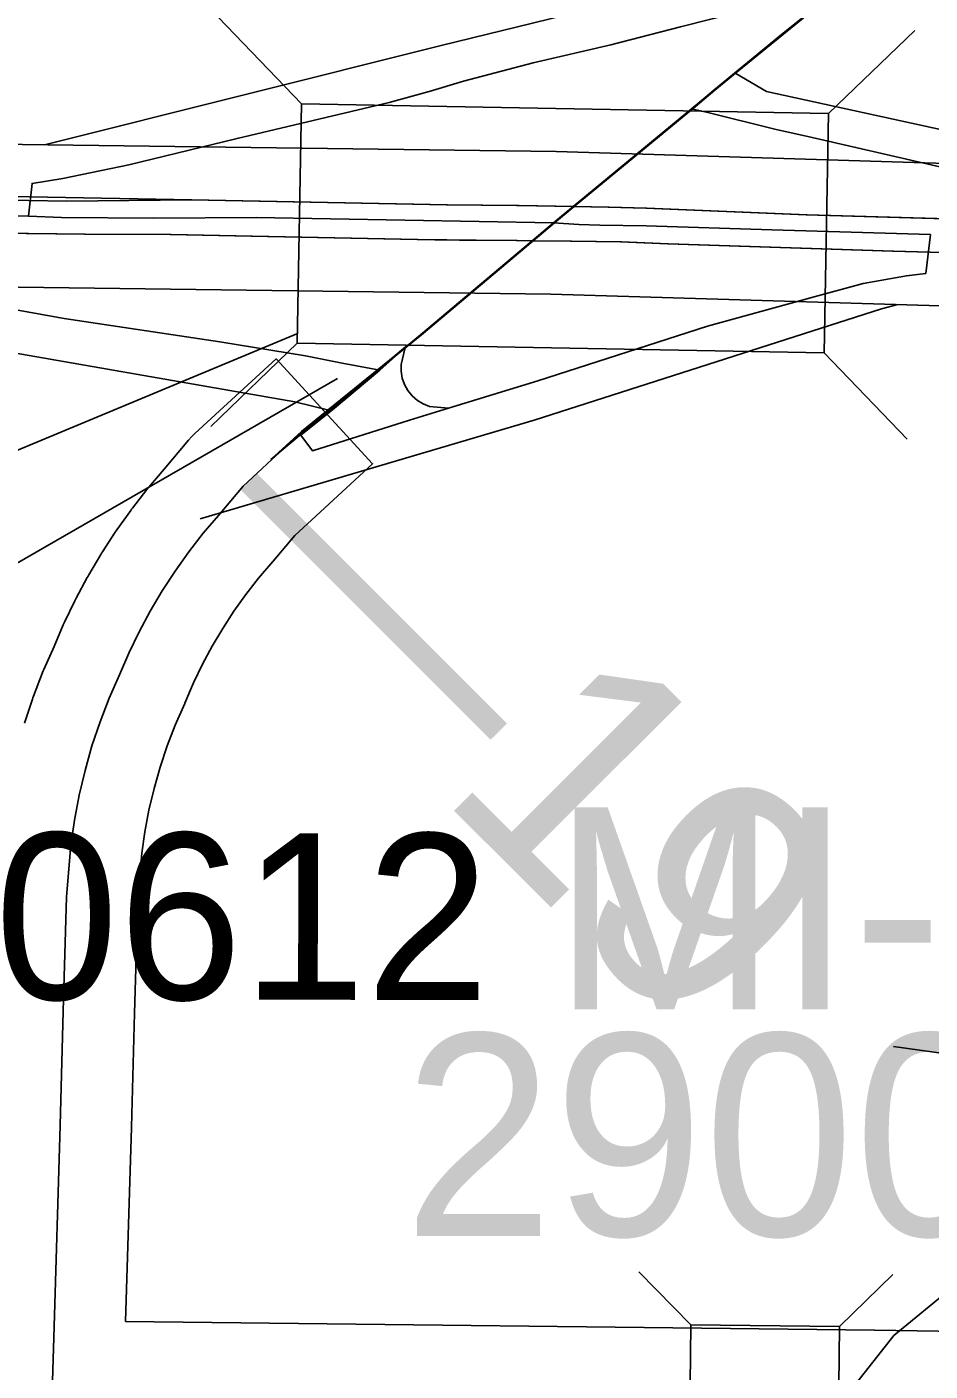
# Model space of a CAD drawing. Extents: x -132.8 to -73.3, y -60 to -26.
# Drawn here: x -109.121 to -108.741, y -33.716 to -33.15 of the extents above; entities that cross this region are included whole.
import ezdxf

# ---------------------------------------------------------------- set-up
doc = ezdxf.new("R2010")
doc.units = 0
for name, color, linetype in [('tdCoDivCarto', 7, 'Continuous'), ('tdCoHydroRiver', 7, 'Continuous'), ('tdCoInt', 7, 'Continuous'), ('tdCoIntCL', 7, 'Continuous'), ('tdCoIntRamp', 7, 'Continuous'), ('tdCoIntRte', 7, 'Continuous'), ('tdCoPriCL', 7, 'Continuous'), ('tdCoPrimary', 7, 'Continuous'), ('tdCoPriNonDiv', 7, 'Continuous'), ('tdCoPriNonDivCL', 7, 'Continuous'), ('tdCoRRCL', 7, 'Continuous'), ('tdCoSecRdNmbr', 7, 'Continuous'), ('tdCoSecRteBand', 7, 'Continuous'), ('tdCoSecRteCL', 7, 'Continuous'), ('tdCoStrucNonDivPri', 7, 'Continuous'), ('tdCoStrucPriMaintName', 7, 'Continuous'), ('tdCoStrucSec', 7, 'Continuous'), ('tdCoStrucSecCoName', 7, 'Continuous'), ('tdCoStrucSecFHWANum', 7, 'Continuous'), ('tdCoSurfConc', 7, 'Continuous'), ('tdStHwyPriRefPost1', 7, 'Continuous')]:
    doc.layers.add(name, color=color, linetype=linetype)

msp = doc.modelspace()

# ---------------------------------------------------------------- linework, layer by layer
at = {"layer": 'tdCoDivCarto'}
for p, q in [((-109.11942, -33.22175), (-109.23315, -33.21969)), ((-109.05106, -33.22298), (-109.11942, -33.22175)), ((-108.94357, -33.22506), (-109.05106, -33.22298)), ((-108.91411, -33.22529), (-108.94357, -33.22506)), ((-108.91343, -33.2253), (-108.91411, -33.22529)), ((-108.8903, -33.22579), (-108.91343, -33.2253)), ((-108.87555, -33.2261), (-108.8903, -33.22579)), ((-108.85979, -33.22644), (-108.87555, -33.2261)), ((-108.79235, -33.2292), (-108.85979, -33.22644)), ((-108.70443, -33.23173), (-108.79235, -33.2292)), ((-109.15555, -33.23667), (-109.09593, -33.23736)), ((-109.09593, -33.23736), (-109.0598, -33.23759)), ((-109.0598, -33.23759), (-109.02573, -33.23828)), ((-109.02573, -33.23828), (-108.95599, -33.23966)), ((-108.95599, -33.23966), (-108.9315, -33.23993)), ((-108.94884, -33.23974), (-108.93849, -33.23986)), ((-108.9315, -33.23993), (-108.91433, -33.24012)), ((-108.91433, -33.24012), (-108.90757, -33.24019)), ((-108.90757, -33.24019), (-108.89145, -33.24036)), ((-108.89145, -33.24036), (-108.87037, -33.24058)), ((-108.87037, -33.24058), (-108.85058, -33.2415)), ((-108.85058, -33.2415), (-108.75598, -33.2445)), ((-108.75598, -33.2445), (-108.74057, -33.24492))]:
    msp.add_line(p, q, dxfattribs=at)
for points in [[(-109.11942, -33.22175), (-109.23315, -33.21969), (-109.25795, -33.21902)], [(-109.11942, -33.22175), (-109.23315, -33.21969), (-109.25795, -33.21902)], [(-109.11942, -33.22175), (-109.23315, -33.21969), (-109.25795, -33.21902)], [(-108.68462, -33.23205), (-108.70443, -33.23173), (-108.79235, -33.2292), (-108.85979, -33.22644), (-108.87555, -33.2261), (-108.8903, -33.22579), (-108.91343, -33.2253), (-108.91411, -33.22529), (-108.94357, -33.22506), (-109.05106, -33.22298), (-109.11942, -33.22175)], [(-108.68462, -33.23205), (-108.70443, -33.23173), (-108.79235, -33.2292), (-108.85979, -33.22644), (-108.87555, -33.2261), (-108.8903, -33.22579), (-108.91343, -33.2253), (-108.91411, -33.22529), (-108.94357, -33.22506), (-109.05106, -33.22298), (-109.11942, -33.22175)], [(-108.68462, -33.23205), (-108.70443, -33.23173), (-108.79235, -33.2292), (-108.85979, -33.22644), (-108.87555, -33.2261), (-108.8903, -33.22579), (-108.91343, -33.2253), (-108.91411, -33.22529), (-108.94357, -33.22506), (-109.05106, -33.22298), (-109.11942, -33.22175)], [(-109.41984, -33.22907), (-109.3901, -33.23012), (-109.38709, -33.23023), (-109.32771, -33.23184), (-109.26234, -33.23368), (-109.2094, -33.23483), (-109.15555, -33.23667), (-109.09593, -33.23736), (-109.0598, -33.23759), (-109.02573, -33.23828), (-108.95599, -33.23966), (-108.9315, -33.23993), (-108.91433, -33.24012), (-108.90757, -33.24019), (-108.89145, -33.24036), (-108.87037, -33.24058), (-108.85058, -33.2415), (-108.75598, -33.2445), (-108.74057, -33.24492)], [(-109.41984, -33.22907), (-109.3901, -33.23012), (-109.38709, -33.23023), (-109.32771, -33.23184), (-109.26234, -33.23368), (-109.2094, -33.23483), (-109.15555, -33.23667), (-109.09593, -33.23736), (-109.0598, -33.23759), (-109.02573, -33.23828), (-108.95599, -33.23966), (-108.94884, -33.23974)], [(-109.28954, -33.23291), (-109.26234, -33.23368), (-109.2094, -33.23483), (-109.15555, -33.23667), (-109.09593, -33.23736), (-109.0598, -33.23759), (-109.02573, -33.23828), (-108.95599, -33.23966), (-108.9315, -33.23993), (-108.91433, -33.24012), (-108.90757, -33.24019), (-108.89145, -33.24036), (-108.87037, -33.24058), (-108.85058, -33.2415), (-108.75598, -33.2445), (-108.74057, -33.24492)], [(-108.93849, -33.23986), (-108.9315, -33.23993), (-108.91433, -33.24012), (-108.90757, -33.24019), (-108.89145, -33.24036), (-108.87037, -33.24058), (-108.85058, -33.2415), (-108.75598, -33.2445), (-108.74057, -33.24492)], [(-108.74057, -33.24492), (-108.70435, -33.2459), (-108.64028, -33.24702), (-108.63182, -33.24707), (-108.61186, -33.2472), (-108.60264, -33.24762), (-108.58847, -33.24826)]]:
    msp.add_lwpolyline(points, dxfattribs=at)
at = {"layer": 'tdCoHydroRiver'}
msp.add_lwpolyline([(-108.73163, -33.68088), (-108.75578, -33.7008), (-108.79484, -33.75033), (-108.80798, -33.77209), (-108.8357, -33.80928), (-108.84295, -33.84854), (-108.85858, -33.9081), (-108.86275, -33.95058), (-108.85859, -33.97434), (-108.85788, -34.01064), (-108.85337, -34.02021), (-108.85031, -34.08969), (-108.86162, -34.1667), (-108.86512, -34.18081), (-108.86043, -34.24875), (-108.86544, -34.39216), (-108.87085, -34.42042), (-108.87723, -34.62058)], dxfattribs=at)
at = {"layer": 'tdCoInt'}
for points in [[(-110.11164, -33.17065), (-109.95279, -33.17688), (-109.83296, -33.18274), (-109.73953, -33.18338), (-109.68375, -33.18239), (-109.64267, -33.18469), (-109.5484, -33.18502), (-109.45649, -33.19058), (-109.25699, -33.19733), (-109.12234, -33.1997), (-108.89781, -33.20266), (-108.68344, -33.20914), (-108.52283, -33.21309), (-108.41185, -33.217), (-108.26955, -33.22306), (-108.08137, -33.22689), (-107.79074, -33.23296), (-107.5912, -33.2395)], [(-110.11287, -33.23067), (-109.9553, -33.23684), (-109.8344, -33.24272), (-109.73929, -33.24338), (-109.68481, -33.24242), (-109.64435, -33.24469), (-109.60893, -33.24469), (-109.60909, -33.24469), (-109.55007, -33.24501), (-109.45931, -33.25053), (-109.25936, -33.25729), (-109.12409, -33.25968), (-108.90015, -33.26263), (-108.68494, -33.26912), (-108.52515, -33.27305)]]:
    msp.add_lwpolyline(points, dxfattribs=at)
at = {"layer": 'tdCoIntCL'}
for points in [[(-108.78611, -33.13982), (-108.78929, -33.13604), (-108.79627, -33.13759), (-108.81944, -33.1435), (-108.8455, -33.15021), (-108.87491, -33.15777), (-108.90759, -33.16537), (-108.93683, -33.17296), (-108.95133, -33.17734), (-108.96813, -33.18194), (-109.03211, -33.19713), (-109.07769, -33.20818), (-109.10542, -33.2139), (-109.11834, -33.21601), (-109.11989, -33.22982)], [(-108.68512, -33.23969), (-108.68461, -33.22093), (-108.79198, -33.19634), (-108.80529, -33.19342), (-108.83406, -33.1862), (-108.841, -33.18472)], [(-109.28918, -33.22478), (-109.28857, -33.24122), (-109.28092, -33.24276), (-109.24916, -33.24777), (-109.18758, -33.25801), (-109.10485, -33.27285), (-109.03941, -33.28273), (-109.00331, -33.28863), (-108.98786, -33.29172), (-108.97206, -33.29459)], [(-109.28918, -33.22478), (-109.25837, -33.22612), (-109.2491, -33.22598), (-109.11989, -33.22982)], [(-109.11989, -33.22982), (-109.10593, -33.23034), (-109.06711, -33.23067), (-109.02405, -33.23034), (-108.89898, -33.23265), (-108.88835, -33.23328), (-108.87955, -33.23361), (-108.85998, -33.23393), (-108.80713, -33.23556), (-108.74042, -33.23748)], [(-109.00524, -33.3219), (-109.00041, -33.32849), (-108.95961, -33.31567), (-108.94313, -33.31061), (-108.90552, -33.29909), (-108.83417, -33.27608), (-108.78932, -33.26377), (-108.76878, -33.2582), (-108.75053, -33.2549), (-108.74242, -33.25389), (-108.74042, -33.23748)]]:
    msp.add_lwpolyline(points, dxfattribs=at)
at = {"layer": 'tdCoIntRamp'}
for points in [[(-108.71143, -33.07747), (-108.75184, -33.10608), (-108.7705, -33.11345), (-108.86889, -33.13905), (-108.94629, -33.15804), (-109.11315, -33.19983)], [(-108.66181, -33.20967), (-108.80934, -33.17732), (-108.82229, -33.16984), (-108.82257, -33.16949)], [(-109.30786, -33.25565), (-109.00786, -33.30794), (-108.99354, -33.31151)], [(-109.04755, -33.35714), (-108.90716, -33.31571), (-108.761, -33.26881), (-108.75419, -33.26703)]]:
    msp.add_lwpolyline(points, dxfattribs=at)
at = {"layer": 'tdCoIntRte'}
for points in [[(-108.52362, -33.23606), (-108.55552, -33.23438), (-108.56211, -33.23403), (-108.59911, -33.23324), (-108.60492, -33.23311), (-108.62833, -33.23286), (-108.64704, -33.23265), (-108.685, -33.23205), (-108.70481, -33.23173), (-108.79273, -33.2292), (-108.86017, -33.22644), (-108.87593, -33.2261), (-108.89068, -33.22579), (-108.9138, -33.2253), (-108.91449, -33.22529), (-108.94395, -33.22506), (-109.05144, -33.22298), (-109.10369, -33.22344), (-109.11982, -33.22327), (-109.16928, -33.22275)], [(-108.52362, -33.23606), (-108.55552, -33.23438), (-108.56211, -33.23403), (-108.59911, -33.23324), (-108.60492, -33.23311), (-108.62833, -33.23286), (-108.64704, -33.23265), (-108.685, -33.23205), (-108.70481, -33.23173), (-108.79273, -33.2292), (-108.86017, -33.22644), (-108.87593, -33.2261), (-108.89068, -33.22579), (-108.9138, -33.2253), (-108.91449, -33.22529), (-108.94395, -33.22506), (-109.05144, -33.22298), (-109.10369, -33.22344), (-109.11982, -33.22327), (-109.16928, -33.22275)], [(-109.15592, -33.23667), (-109.09631, -33.23736), (-109.06018, -33.23759), (-109.02611, -33.23828), (-108.95637, -33.23966), (-108.93188, -33.23993), (-108.91471, -33.24012), (-108.90795, -33.24019), (-108.89183, -33.24036), (-108.87075, -33.24058), (-108.85095, -33.2415), (-108.75636, -33.2445), (-108.74062, -33.24492), (-108.70472, -33.2459), (-108.64066, -33.24702), (-108.6322, -33.24707), (-108.61224, -33.2472), (-108.60301, -33.24762), (-108.58858, -33.24827), (-108.5823, -33.24855), (-108.57015, -33.2491), (-108.53632, -33.24979)], [(-109.15592, -33.23667), (-109.09631, -33.23736), (-109.06018, -33.23759), (-109.02611, -33.23828), (-108.95637, -33.23966), (-108.93188, -33.23993), (-108.91471, -33.24012), (-108.90795, -33.24019), (-108.89183, -33.24036), (-108.87075, -33.24058), (-108.85095, -33.2415), (-108.75636, -33.2445), (-108.74062, -33.24492), (-108.70472, -33.2459), (-108.64066, -33.24702), (-108.6322, -33.24707), (-108.61224, -33.2472), (-108.60301, -33.24762), (-108.58858, -33.24827), (-108.5823, -33.24855), (-108.57015, -33.2491), (-108.53632, -33.24979)], [(-108.96144, -33.28502), (-108.96307, -33.29219), (-108.96307, -33.29508), (-108.96258, -33.29792), (-108.96162, -33.30065), (-108.96022, -33.30317), (-108.9584, -33.30541), (-108.95623, -33.30732), (-108.95378, -33.30884), (-108.9511, -33.30991), (-108.94313, -33.31061)], [(-108.96144, -33.28502), (-108.96307, -33.29219), (-108.96307, -33.29508), (-108.96258, -33.29792), (-108.96162, -33.30065), (-108.96022, -33.30317), (-108.9584, -33.30541), (-108.95623, -33.30732), (-108.95378, -33.30884), (-108.9511, -33.30991), (-108.94313, -33.31061)]]:
    msp.add_lwpolyline(points, dxfattribs=at)
at = {"layer": 'tdCoPriCL'}
msp.add_lwpolyline([(-109.00524, -33.3219), (-108.99197, -33.31128), (-108.97206, -33.29459), (-108.96144, -33.28502), (-108.95496, -33.27975), (-108.90795, -33.24019), (-108.89898, -33.23265), (-108.89068, -33.22579), (-108.841, -33.18472), (-108.81732, -33.16515), (-108.80387, -33.15404), (-108.78611, -33.13982)], dxfattribs=at)
at = {"layer": 'tdCoPrimary'}
msp.add_line((-108.94884, -33.23974), (-108.93849, -33.23986), dxfattribs=at)
msp.add_line((-108.94884, -33.23974), (-108.93849, -33.23986), dxfattribs=at)
for points in [[(-108.8903, -33.22579), (-108.83932, -33.18365), (-108.83747, -33.18212), (-108.83112, -33.17687), (-108.81694, -33.16515), (-108.8035, -33.15404), (-108.77625, -33.13222), (-108.74856, -33.10851), (-108.72815, -33.09102), (-108.6805, -33.05143), (-108.55608, -32.94733), (-108.54516, -32.93819), (-108.52064, -32.91409), (-108.50066, -32.88968), (-108.47526, -32.85145), (-108.4617, -32.82655), (-108.4474, -32.79646), (-108.43038, -32.7575), (-108.4284, -32.75281), (-108.39314, -32.66946), (-108.38486, -32.65016)], [(-108.8986, -33.23265), (-108.8903, -33.22579), (-108.83747, -33.18212), (-108.83112, -33.17687), (-108.81694, -33.16515), (-108.8035, -33.15404), (-108.77625, -33.13222), (-108.74856, -33.10851), (-108.72815, -33.09102), (-108.6805, -33.05143), (-108.55608, -32.94733), (-108.54516, -32.93819), (-108.52064, -32.91409), (-108.50066, -32.88968), (-108.47526, -32.85145), (-108.4617, -32.82655), (-108.4474, -32.79646), (-108.43038, -32.7575), (-108.4284, -32.75281)], [(-108.8986, -33.23265), (-108.8903, -33.22579), (-108.83747, -33.18212), (-108.83112, -33.17687), (-108.81694, -33.16515), (-108.8035, -33.15404), (-108.77625, -33.13222), (-108.74856, -33.10851), (-108.72815, -33.09102), (-108.6805, -33.05143), (-108.55608, -32.94733), (-108.54516, -32.93819), (-108.52064, -32.91409), (-108.50066, -32.88968), (-108.47526, -32.85145), (-108.4617, -32.82655), (-108.4474, -32.79646), (-108.43038, -32.7575), (-108.4284, -32.75281)], [(-108.8903, -33.22579), (-108.91343, -33.2253), (-108.91411, -33.22529), (-108.94357, -33.22506), (-109.05106, -33.22298), (-109.11942, -33.22175), (-109.23315, -33.21969), (-109.25795, -33.21902), (-109.38388, -33.21562), (-109.48574, -33.21257), (-109.62993, -33.20779), (-109.74133, -33.20572), (-109.89508, -33.2025), (-110.02904, -33.1979), (-110.234, -33.193)], [(-109.11942, -33.22175), (-109.23315, -33.21969), (-109.25795, -33.21902)], [(-109.11942, -33.22175), (-109.23315, -33.21969), (-109.25795, -33.21902)], [(-108.68462, -33.23205), (-108.70443, -33.23173), (-108.79235, -33.2292), (-108.85979, -33.22644), (-108.87555, -33.2261), (-108.8903, -33.22579), (-108.91343, -33.2253), (-108.91411, -33.22529), (-108.94357, -33.22506), (-109.05106, -33.22298), (-109.11942, -33.22175)], [(-108.68462, -33.23205), (-108.70443, -33.23173), (-108.79235, -33.2292), (-108.85979, -33.22644), (-108.87555, -33.2261), (-108.8903, -33.22579), (-108.91343, -33.2253), (-108.91411, -33.22529), (-108.94357, -33.22506), (-109.05106, -33.22298), (-109.11942, -33.22175)], [(-109.42622, -33.22884), (-109.41984, -33.22907), (-109.3901, -33.23012), (-109.38709, -33.23023), (-109.32771, -33.23184), (-109.26234, -33.23368), (-109.2094, -33.23483), (-109.15555, -33.23667), (-109.09593, -33.23736), (-109.0598, -33.23759), (-109.02573, -33.23828), (-108.95599, -33.23966), (-108.9315, -33.23993), (-108.91433, -33.24012), (-108.90757, -33.24019)], [(-109.41984, -33.22907), (-109.3901, -33.23012), (-109.38709, -33.23023), (-109.32771, -33.23184), (-109.26234, -33.23368), (-109.2094, -33.23483), (-109.15555, -33.23667), (-109.09593, -33.23736), (-109.0598, -33.23759), (-109.02573, -33.23828), (-108.95599, -33.23966), (-108.94884, -33.23974)], [(-109.41984, -33.22907), (-109.3901, -33.23012), (-109.38709, -33.23023), (-109.32771, -33.23184), (-109.26234, -33.23368), (-109.2094, -33.23483), (-109.15555, -33.23667), (-109.09593, -33.23736), (-109.0598, -33.23759), (-109.02573, -33.23828), (-108.95599, -33.23966), (-108.94884, -33.23974)], [(-108.90757, -33.24019), (-108.8986, -33.23265), (-108.8903, -33.22579)], [(-108.52324, -33.23606), (-108.55514, -33.23438), (-108.56173, -33.23403), (-108.59873, -33.23324), (-108.60454, -33.23311), (-108.62795, -33.23286), (-108.64666, -33.23265), (-108.68462, -33.23205), (-108.70443, -33.23173), (-108.79235, -33.2292), (-108.85979, -33.22644), (-108.87555, -33.2261), (-108.8903, -33.22579)], [(-109.01746, -33.33224), (-109.00464, -33.32044), (-108.99628, -33.31364), (-108.97425, -33.29574), (-108.96106, -33.28502), (-108.95458, -33.27975), (-108.90757, -33.24019), (-108.8986, -33.23265)], [(-109.01746, -33.33224), (-109.00464, -33.32044), (-108.99628, -33.31364), (-108.97425, -33.29574), (-108.96106, -33.28502), (-108.95458, -33.27975), (-108.90757, -33.24019), (-108.8986, -33.23265)], [(-109.01746, -33.33224), (-109.00464, -33.32044), (-108.99628, -33.31364), (-108.97425, -33.29574), (-108.96106, -33.28502), (-108.95458, -33.27975), (-108.90757, -33.24019)], [(-108.93849, -33.23986), (-108.9315, -33.23993), (-108.91433, -33.24012), (-108.90757, -33.24019), (-108.89145, -33.24036), (-108.87037, -33.24058), (-108.85058, -33.2415), (-108.75598, -33.2445), (-108.74057, -33.24492)], [(-108.93849, -33.23986), (-108.9315, -33.23993), (-108.91433, -33.24012), (-108.90757, -33.24019), (-108.89145, -33.24036), (-108.87037, -33.24058), (-108.85058, -33.2415), (-108.75598, -33.2445), (-108.74057, -33.24492)], [(-108.90757, -33.24019), (-108.89145, -33.24036), (-108.87037, -33.24058), (-108.85058, -33.2415), (-108.75598, -33.2445), (-108.74057, -33.24492), (-108.70435, -33.2459), (-108.64028, -33.24702), (-108.63182, -33.24707), (-108.61186, -33.2472), (-108.60264, -33.24762), (-108.58192, -33.24855), (-108.56977, -33.2491), (-108.53594, -33.24979)]]:
    msp.add_lwpolyline(points, dxfattribs=at)
at = {"layer": 'tdCoPriNonDiv'}
for points in [[(-108.8421, -33.18557), (-108.77663, -33.13222), (-108.54554, -32.93819), (-108.52102, -32.91409), (-108.50104, -32.88968), (-108.47564, -32.85145), (-108.44777, -32.79646), (-108.3751, -32.62655), (-108.42909, -32.75281)], [(-109.01784, -33.33224), (-108.96039, -33.28416)]]:
    msp.add_lwpolyline(points, dxfattribs=at)
at = {"layer": 'tdCoPriNonDivCL'}
msp.add_lwpolyline([(-109.01784, -33.33224), (-109.00502, -33.32044), (-108.99666, -33.31364), (-108.97463, -33.29574), (-108.96144, -33.28502), (-108.95496, -33.27975), (-108.90795, -33.24019), (-108.89898, -33.23265), (-108.89068, -33.22579), (-108.83785, -33.18212), (-108.83149, -33.17687), (-108.81732, -33.16515), (-108.80387, -33.15404), (-108.77663, -33.13222)], dxfattribs=at)
msp.add_lwpolyline([(-109.01784, -33.33224), (-109.00502, -33.32044), (-108.99666, -33.31364), (-108.97463, -33.29574), (-108.96144, -33.28502), (-108.95496, -33.27975), (-108.90795, -33.24019), (-108.89898, -33.23265), (-108.89068, -33.22579), (-108.83785, -33.18212), (-108.83149, -33.17687), (-108.81732, -33.16515), (-108.80387, -33.15404), (-108.77663, -33.13222)], dxfattribs=at)
at = {"layer": 'tdCoRRCL'}
msp.add_line((-108.756, -33.57923), (-108.68169, -33.58938), dxfattribs=at)
at = {"layer": 'tdCoSecRteBand'}
msp.add_lwpolyline([(-109.12157, -33.44321), (-109.11817, -33.43306), (-109.11796, -33.43242), (-109.11772, -33.43179), (-109.11387, -33.4218), (-109.11363, -33.42117), (-109.11335, -33.42055), (-109.10909, -33.41082), (-109.1052, -33.40179), (-109.10494, -33.4012), (-109.10467, -33.40063), (-109.10035, -33.3917), (-109.10008, -33.39112), (-109.09978, -33.39056), (-109.09509, -33.38182), (-109.09479, -33.38126), (-109.09446, -33.38071), (-109.08941, -33.37218), (-109.08908, -33.37163), (-109.08874, -33.3711), (-109.08332, -33.36279), (-109.08298, -33.36225), (-109.08261, -33.36174), (-109.07685, -33.35366), (-109.07648, -33.35314), (-109.07609, -33.35264), (-109.06999, -33.34482), (-109.0696, -33.34432), (-109.06919, -33.34383), (-109.06282, -33.33634), (-109.05252, -33.32408), (-109.05128, -33.32261), (-109.04987, -33.3213), (-109.03778, -33.31017), (-109.01571, -33.28985), (-108.97507, -33.33399), (-108.99714, -33.35431), (-109.00781, -33.36414), (-109.01693, -33.375), (-109.01699, -33.37507), (-109.01705, -33.37513), (-109.02306, -33.3822), (-109.02837, -33.38902), (-109.03339, -33.39606), (-109.03811, -33.4033), (-109.04251, -33.41074), (-109.0466, -33.41836), (-109.05036, -33.42615), (-109.05404, -33.43467), (-109.05407, -33.43474), (-109.0541, -33.43481), (-109.05812, -33.444), (-109.06149, -33.45273), (-109.06445, -33.4616), (-109.06702, -33.4706), (-109.06918, -33.4797), (-109.07093, -33.48889), (-109.07222, -33.49787), (-109.07381, -33.5179), (-109.07527, -33.56518), (-109.0765, -33.61319), (-109.0765, -33.61326), (-109.0765, -33.61333), (-109.07898, -33.69489), (-108.76392, -33.69848), (-108.76385, -33.69848), (-108.76378, -33.69848), (-108.63052, -33.70065)], dxfattribs=at)
at = {"layer": 'tdCoSecRteCL'}
msp.add_lwpolyline([(-109.10983, -33.72454), (-109.1092, -33.70169), (-109.10649, -33.61242), (-109.10525, -33.56433), (-109.10378, -33.51624), (-109.10205, -33.49454), (-109.10052, -33.48395), (-109.09852, -33.47343), (-109.09605, -33.46302), (-109.09312, -33.45272), (-109.08972, -33.44257), (-109.08587, -33.43259), (-109.08158, -33.42278), (-109.07765, -33.41367), (-109.07334, -33.40474), (-109.06865, -33.396), (-109.0636, -33.38747), (-109.05818, -33.37916), (-109.05242, -33.37108), (-109.04633, -33.36326), (-109.0399, -33.3557), (-109.02955, -33.34337), (-109.01746, -33.33224)], dxfattribs=at)
at = {"layer": 'tdCoStrucNonDivPri'}
for p, q in [((-109.00497, -33.18258), (-109.03994, -33.14628)), ((-108.7833, -33.18666), (-108.74701, -33.15167)), ((-109.00683, -33.2833), (-109.00497, -33.18258)), ((-109.00497, -33.18258), (-108.7833, -33.18666)), ((-108.7833, -33.18666), (-108.78516, -33.28738)), ((-109.00683, -33.2833), (-109.0431, -33.31829)), ((-108.78516, -33.28738), (-109.00683, -33.2833)), ((-109.00683, -33.2833), (-109.00683, -33.2833)), ((-108.78516, -33.28738), (-108.75017, -33.32368))]:
    msp.add_line(p, q, dxfattribs=at)
at = {"layer": 'tdCoStrucPriMaintName'}
for p, q in [((-109.00702, -33.27931), (-109.3895, -33.43898)), ((-109.00702, -33.27931), (-109.3895, -33.43898)), ((-109.00702, -33.27931), (-109.3895, -33.43898)), ((-109.62594, -33.66427), (-108.9898, -33.29817)), ((-109.62594, -33.66427), (-108.9898, -33.29817)), ((-109.62594, -33.66427), (-108.9898, -33.29817))]:
    msp.add_line(p, q, dxfattribs=at)
at = {"layer": 'tdCoStrucSec'}
for points in [[(-108.86306, -33.67395), (-108.8412, -33.69632), (-108.77864, -33.69704)], [(-108.75628, -33.67517), (-108.77864, -33.69704), (-108.77936, -33.75959)], [(-108.86428, -33.78074), (-108.84191, -33.75888), (-108.8412, -33.69632)]]:
    msp.add_lwpolyline(points, dxfattribs=at)
at = {"layer": 'tdCoSurfConc'}
msp.add_lwpolyline([(-109.10983, -33.72454), (-109.1092, -33.70169), (-109.10649, -33.61242), (-109.10525, -33.56433), (-109.10378, -33.51624), (-109.10205, -33.49454), (-109.10052, -33.48395), (-109.09852, -33.47343), (-109.09605, -33.46302), (-109.09312, -33.45272), (-109.08972, -33.44257), (-109.08587, -33.43259), (-109.08158, -33.42278), (-109.07765, -33.41367), (-109.07334, -33.40474), (-109.06865, -33.396), (-109.0636, -33.38747), (-109.05818, -33.37916), (-109.05242, -33.37108), (-109.04633, -33.36326), (-109.0399, -33.3557), (-109.02955, -33.34337), (-109.01746, -33.33224)], dxfattribs=at)

# ---------------------------------------------------------------- texts
at = {"layer": 'tdCoSecRdNmbr'}
msp.add_text('0612', height=0.07, rotation=359.9053, dxfattribs=at).set_placement((-109.13409, -33.55931))
at = {"layer": 'tdCoStrucSecCoName'}
msp.add_text('MI-4', height=0.085, dxfattribs=at).set_placement((-108.89945, -33.56355))
at = {"layer": 'tdCoStrucSecFHWANum'}
msp.add_text('290060', height=0.085, dxfattribs=at).set_placement((-108.96216, -33.65886))
at = {"layer": 'tdStHwyPriRefPost1'}
msp.add_text('‒‒19', height=0.1, rotation=315, dxfattribs=at).set_placement((-109.0532, -33.36761))

doc.saveas('drawing.dxf')
